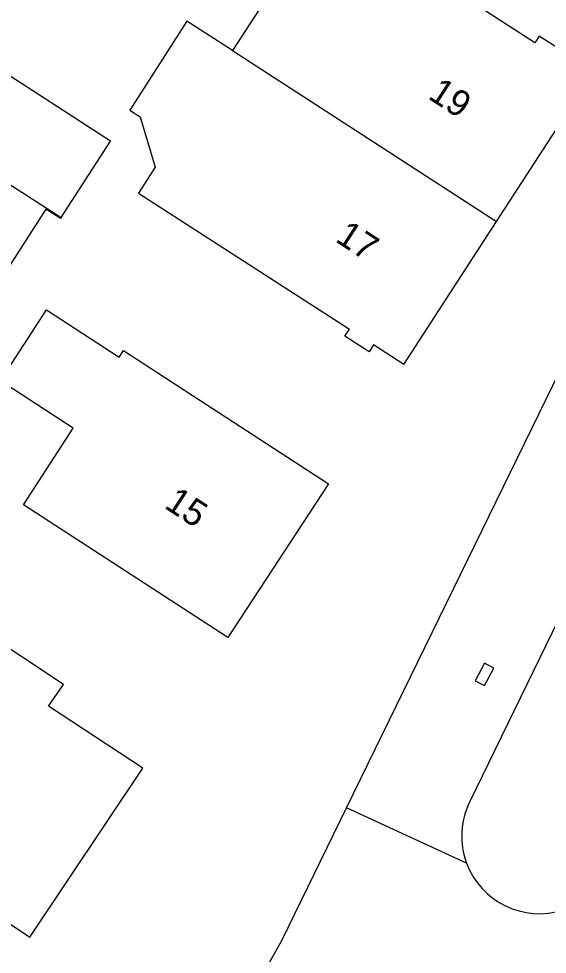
# Model space of a CAD drawing. Extents: x 136000 to 141000, y 400494 to 402006.
# Drawn here: x 137647.9 to 137668.02, y 401829.21 to 401864.81 of the extents above; entities that cross this region are included whole.
import ezdxf

# ---------------------------------------------------------------- set-up
doc = ezdxf.new("R2010")
doc.units = 0
for name, color, linetype in [('gg-anno-huisnummerreeks BGT', 7, 'Continuous'), ('gg-bbg-gedigitaliseerde bebouwing', 7, 'Continuous'), ('gg-bbg-gedigitaliseerde bijgebouw', 7, 'Continuous'), ('gg-bbg-hoofdgebouw', 7, 'Continuous'), ('gg-bbg-tussenscheiding', 7, 'Continuous'), ('gg-knt-verharding', 7, 'Continuous'), ('gt-grn-weggrens', 7, 'Continuous'), ('gt-symb-kolk', 7, 'Continuous')]:
    doc.layers.add(name, color=color, linetype=linetype)

# ---------------------------------------------------------------- blocks, each defined once
blk = doc.blocks.new('gt0-KOLK')
at = {"layer": 'gt-symb-kolk'}
blk.add_lwpolyline([(0, 0), (0.375, 0), (0.375, 0.4), (-0.375, 0.4), (-0.375, 0), (0, 0)], dxfattribs=at)

msp = doc.modelspace()

# ---------------------------------------------------------------- linework, layer by layer
at = {"layer": 'gg-bbg-gedigitaliseerde bebouwing'}
for points in [[(137668.682, 401863.523), (137667.713, 401864.154), (137667.546, 401863.896), (137659.573, 401869.063), (137656.035, 401863.605)], [(137656.035, 401863.605), (137654.3, 401864.722), (137652.121, 401861.337), (137652.52, 401861.08), (137653.087, 401859.164), (137652.451, 401858.177), (137660.487, 401853.003)], [(137655.862, 401841.263), (137648.075, 401846.31), (137649.971, 401849.237), (137647.203, 401851.031), (137648.952, 401853.73), (137651.725, 401851.933), (137651.887, 401852.184), (137659.693, 401847.117)]]:
    msp.add_lwpolyline(points, dxfattribs=at)
at = {"layer": 'gg-bbg-gedigitaliseerde bijgebouw'}
for points in [[(137649.509, 401857.244), (137651.394, 401860.157), (137643.01, 401865.584)], [(137649.509, 401857.244), (137649.487, 401857.21), (137648.933, 401857.569), (137646.787, 401854.249), (137639.578, 401858.926), (137641.724, 401862.236), (137641.103, 401862.638), (137641.125, 401862.672)]]:
    msp.add_lwpolyline(points, dxfattribs=at)
at = {"layer": 'gg-bbg-hoofdgebouw'}
for p, q in [((137666.083, 401857.098), (137669.625, 401862.548)), ((137662.56, 401851.66), (137666.083, 401857.098)), ((137659.693, 401847.117), (137655.862, 401841.263))]:
    msp.add_line(p, q, dxfattribs=at)
for points in [[(137662.56, 401851.66), (137661.41, 401852.405), (137661.236, 401852.136), (137660.313, 401852.735), (137660.487, 401853.003)], [(137637.844, 401840.201), (137639.897, 401838.835), (137637.793, 401835.673), (137638.489, 401835.21), (137638.021, 401834.507), (137641.1, 401832.458), (137641.573, 401833.165), (137644.2, 401831.409), (137644.756, 401832.24), (137648.322, 401829.857), (137652.62, 401836.287), (137649.03, 401838.651), (137649.605, 401839.474), (137643.164, 401843.742), (137641.966, 401841.933), (137639.898, 401843.302), (137637.844, 401840.201)]]:
    msp.add_lwpolyline(points, dxfattribs=at)
at = {"layer": 'gg-bbg-tussenscheiding'}
for p, q in [((137656.035, 401863.605), (137666.083, 401857.098)), ((137641.125, 401862.672), (137649.509, 401857.244))]:
    msp.add_line(p, q, dxfattribs=at)
at = {"layer": 'gg-knt-verharding'}
for p, q in [((137660.375, 401834.784), (137664.725, 401843.686)), ((137668.691, 401842.443), (137665.06, 401835))]:
    msp.add_line(p, q, dxfattribs=at)
for points in [[(137664.725, 401843.686), (137673.9, 401862.46), (137704.6, 401842.78)], [(137645.992, 401812.127), (137655.86, 401826.31), (137656.94, 401827.99), (137657.91, 401829.74), (137660.375, 401834.784)]]:
    msp.add_lwpolyline(points, dxfattribs=at)
for centre, radius, start, end in [((137667.718, 401833.71), 2.955, 154.1128, 200.3547), ((137667.717, 401833.708), 2.953, 200.3349, 288.0012)]:
    msp.add_arc(centre, radius, start, end, dxfattribs=at)
at = {"layer": 'gt-grn-weggrens'}
msp.add_line((137664.948, 401832.682), (137660.375, 401834.784), dxfattribs=at)

# ---------------------------------------------------------------- block references
at = {"layer": 'gt-symb-kolk', "rotation": 62.35885768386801}
msp.add_blockref('gt0-KOLK', (137665.807, 401839.767), dxfattribs=at)

# ---------------------------------------------------------------- texts
at = {"layer": 'gg-anno-huisnummerreeks BGT'}
for s, rotation, p in [('19', 327, (137663.44, 401861.799)), ('17', 327, (137659.911, 401856.357)), ('15', 326.8, (137653.397, 401846.221))]:
    msp.add_text(s, height=1, rotation=rotation, dxfattribs=at).set_placement(p)

doc.saveas('drawing.dxf')
